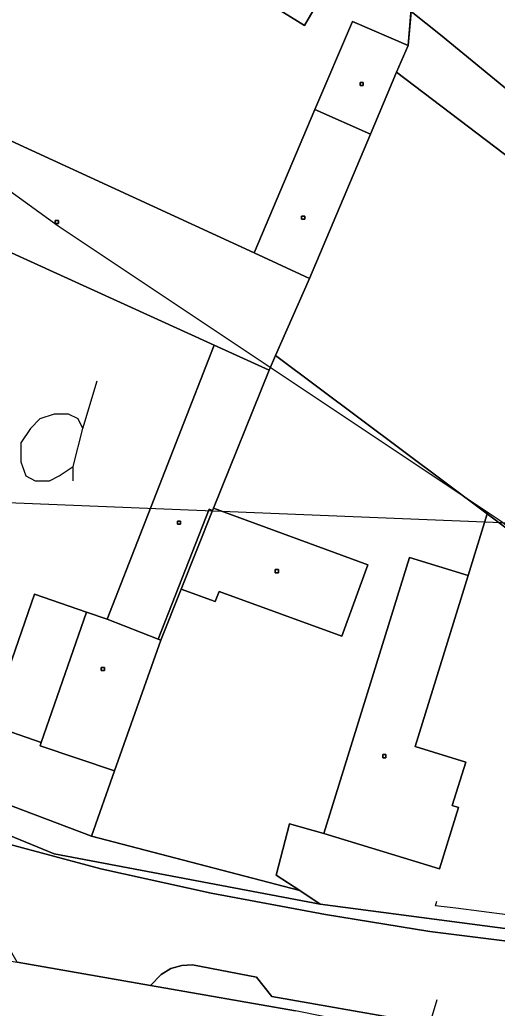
# Model space of a CAD drawing. Extents: x -645676 to -642474, y -1077513 to -1072613.
# Drawn here: x -644118.8 to -644073.6, y -1074610.9 to -1074517.4 of the extents above; entities that cross this region are included whole.
import ezdxf

# ---------------------------------------------------------------- set-up
doc = ezdxf.new("R2010")
doc.units = 0
for name, color, linetype in [('KN', 7, 'Continuous'), ('KULTURY_STAV', 7, 'Continuous'), ('KULTURY_ZNACKY', 7, 'Continuous'), ('Obvod_KP_', 7, 'Continuous'), ('OBVOD_PU', 7, 'Continuous'), ('PLYNOVOD', 7, 'Continuous'), ('VRSTEVNICE', 7, 'Continuous')]:
    doc.layers.add(name, color=color, linetype=linetype)

# ---------------------------------------------------------------- blocks, each defined once
blk = doc.blocks.new('$431')
blk.add_line((0.63, 0.99), (0.9, 1.89))
blk.add_lwpolyline([(0.45, 0), (0.45, 0.27), (0.63, 0.99), (0.54, 1.17), (0.36, 1.26), (0.09, 1.26), (-0.18, 1.17), (-0.36, 0.99), (-0.54, 0.72), (-0.54, 0.36), (-0.45, 0.09), (-0.27, 0), (0, 0), (0.18, 0.09), (0.45, 0.27)])

msp = doc.modelspace()

# ---------------------------------------------------------------- linework, layer by layer
at = {"layer": 'KN'}
for points in [[(-644085.96, -1074507.81), (-644091.84, -1074517.96), (-644118.88, -1074501.21), (-644114.23, -1074493.13)], [(-644085.96, -1074507.81), (-644081.24, -1074510.26), (-644082.03, -1074519.85), (-644087.32, -1074517.61), (-644090.87, -1074525.93), (-644096.62, -1074539.46), (-644131.16, -1074523.59), (-644118.88, -1074501.21), (-644091.84, -1074517.96)], [(-644082.03, -1074519.85), (-644083.15, -1074522.39), (-644085.59, -1074528.25), (-644090.87, -1074525.93), (-644087.32, -1074517.61)], [(-644032.46, -1074560.59), (-644049.14, -1074583.18), (-644074.57, -1074564.14), (-644094.58, -1074549.17), (-644091.36, -1074541.88), (-644085.59, -1074528.25), (-644083.15, -1074522.39), (-644056.04, -1074542.98)], [(-644086.29, -1074523.66), (-644086.59, -1074523.66), (-644086.59, -1074523.36), (-644086.29, -1074523.36)], [(-644086.29, -1074523.66), (-644086.29, -1074523.36), (-644086.59, -1074523.36), (-644086.59, -1074523.66)], [(-644096.62, -1074539.46), (-644091.36, -1074541.88), (-644094.58, -1074549.17), (-644095.2, -1074550.57), (-644100.39, -1074548.2), (-644135.16, -1074532.37), (-644131.16, -1074523.59)], [(-644085.59, -1074528.25), (-644091.36, -1074541.88), (-644096.62, -1074539.46), (-644090.87, -1074525.93)], [(-644100.39, -1074548.2), (-644110.52, -1074574.11), (-644112.46, -1074573.44), (-644117.37, -1074571.74), (-644121.65, -1074584.08), (-644116.74, -1074585.78), (-644116.84, -1074586.07), (-644109.82, -1074588.45), (-644111.99, -1074594.63), (-644129.43, -1074588.04), (-644136.85, -1074585.13), (-644134.86, -1074579.34), (-644131.57, -1074569.71), (-644139.62, -1074567.01), (-644133.3, -1074548.36), (-644130.84, -1074541.23), (-644139.68, -1074537.71), (-644135.16, -1074532.37)], [(-644115.12, -1074536.7), (-644115.42, -1074536.7), (-644115.42, -1074536.4), (-644115.12, -1074536.4)], [(-644115.12, -1074536.7), (-644115.12, -1074536.4), (-644115.42, -1074536.4), (-644115.42, -1074536.7)], [(-644091.82, -1074536.3), (-644092.12, -1074536.3), (-644092.12, -1074536), (-644091.82, -1074536)], [(-644091.82, -1074536.3), (-644091.82, -1074536), (-644092.12, -1074536), (-644092.12, -1074536.3)], [(-644095.2, -1074550.57), (-644100.46, -1074563.62), (-644100.55, -1074563.84), (-644100.87, -1074563.71), (-644105.68, -1074576), (-644110.52, -1074574.11), (-644100.39, -1074548.2)], [(-644074.57, -1074564.14), (-644076.38, -1074569.99), (-644081.93, -1074568.28), (-644090.02, -1074594.36), (-644093.26, -1074593.47), (-644094.54, -1074598.3), (-644092.3, -1074599.77), (-644111.99, -1074594.63), (-644109.82, -1074588.45), (-644105.44, -1074576.09), (-644103.51, -1074571.26), (-644100.28, -1074572.45), (-644099.92, -1074571.48), (-644088.33, -1074575.73), (-644085.85, -1074568.97), (-644100.46, -1074563.62), (-644095.2, -1074550.57), (-644094.58, -1074549.17)], [(-644100.55, -1074563.84), (-644103.51, -1074571.26), (-644105.44, -1074576.09), (-644105.68, -1074576), (-644100.87, -1074563.71)], [(-644103.51, -1074571.26), (-644100.55, -1074563.84), (-644100.46, -1074563.62), (-644085.85, -1074568.97), (-644088.33, -1074575.73), (-644099.92, -1074571.48), (-644100.28, -1074572.45)], [(-644049.14, -1074583.18), (-644069.83, -1074602.34), (-644070.01, -1074603.74), (-644090.35, -1074601.05), (-644092.3, -1074599.77), (-644094.54, -1074598.3), (-644093.26, -1074593.47), (-644090.02, -1074594.36), (-644079.09, -1074597.73), (-644077.29, -1074591.9), (-644077.87, -1074591.72), (-644076.6, -1074587.62), (-644081.37, -1074586.14), (-644076.38, -1074569.99), (-644074.57, -1074564.14)], [(-644103.57, -1074565.14), (-644103.87, -1074565.14), (-644103.87, -1074564.84), (-644103.57, -1074564.84)], [(-644103.57, -1074565.14), (-644103.57, -1074564.84), (-644103.87, -1074564.84), (-644103.87, -1074565.14)], [(-644076.38, -1074569.99), (-644081.37, -1074586.14), (-644076.6, -1074587.62), (-644077.87, -1074591.72), (-644077.29, -1074591.9), (-644079.09, -1074597.73), (-644090.02, -1074594.36), (-644081.93, -1074568.28)], [(-644094.31, -1074569.72), (-644094.61, -1074569.72), (-644094.61, -1074569.42), (-644094.31, -1074569.42)], [(-644094.31, -1074569.72), (-644094.31, -1074569.42), (-644094.61, -1074569.42), (-644094.61, -1074569.72)], [(-644112.46, -1074573.44), (-644116.74, -1074585.78), (-644121.65, -1074584.08), (-644117.37, -1074571.74)], [(-644110.52, -1074574.11), (-644105.68, -1074576), (-644105.44, -1074576.09), (-644109.82, -1074588.45), (-644116.84, -1074586.07), (-644116.74, -1074585.78), (-644112.46, -1074573.44)], [(-644136.85, -1074585.13), (-644129.43, -1074588.04), (-644111.99, -1074594.63), (-644092.3, -1074599.77), (-644090.35, -1074601.05), (-644115.53, -1074596.3), (-644130.01, -1074590.35), (-644137.85, -1074587.12), (-644146.02, -1074583.76), (-644161.73, -1074576.8), (-644161.32, -1074576.06)], [(-644110.77, -1074578.97), (-644111.07, -1074578.97), (-644111.07, -1074578.67), (-644110.77, -1074578.67)], [(-644110.77, -1074578.97), (-644110.77, -1074578.67), (-644111.07, -1074578.67), (-644111.07, -1074578.97)], [(-644084.14, -1074587.21), (-644084.44, -1074587.21), (-644084.44, -1074586.91), (-644084.14, -1074586.91)], [(-644084.14, -1074587.21), (-644084.14, -1074586.91), (-644084.44, -1074586.91), (-644084.44, -1074587.21)], [(-644037.43, -1074618.97), (-644038.89, -1074618.81), (-644062.57, -1074616.23), (-644079.62, -1074613.79), (-644092.71, -1074611.14), (-644106.4, -1074608.75), (-644105.4, -1074607.69), (-644104.47, -1074607.14), (-644103.46, -1074606.86), (-644102.45, -1074606.8), (-644096.39, -1074607.96), (-644094.93, -1074609.78), (-644083.09, -1074611.88), (-644075.17, -1074612.97), (-644067.23, -1074613.9), (-644038.25, -1074616.87), (-644037.57, -1074617.48)]]:
    msp.add_lwpolyline(points, close=True, dxfattribs=at)
for points in [[(-644197.58, -1074564.53), (-644173.54, -1074574.53), (-644173.14, -1074576.18), (-644172.88, -1074576.45), (-644167.76, -1074578.58), (-644167.23, -1074578.65), (-644165.25, -1074577.98), (-644145.65, -1074586.03), (-644144.66, -1074588.01), (-644142.85, -1074588.67), (-644141.29, -1074588.65), (-644139.31, -1074588.22), (-644137.85, -1074587.12), (-644130.01, -1074590.35), (-644129.85, -1074591.07), (-644129.24, -1074591.91), (-644128.37, -1074592.5), (-644119.81, -1074595.37), (-644111.11, -1074597.73), (-644100.68, -1074600), (-644089.86, -1074602.03), (-644079.99, -1074603.63), (-644065.11, -1074605.5)], [(-644083.09, -1074611.88), (-644094.93, -1074609.78), (-644096.39, -1074607.96), (-644102.45, -1074606.8), (-644103.46, -1074606.86), (-644104.47, -1074607.14), (-644105.4, -1074607.69), (-644106.4, -1074608.75), (-644119.01, -1074606.55), (-644120.63, -1074603.75), (-644122.3, -1074601.57), (-644127.82, -1074599.6), (-644128.45, -1074599.67), (-644129.71, -1074600.49), (-644150.34, -1074592.81), (-644157.76, -1074589.82), (-644161.34, -1074588.39), (-644199.71, -1074571.67)], [(-644198.81, -1074572.97), (-644188.39, -1074577.49), (-644187.36, -1074577.53), (-644161.34, -1074588.39), (-644120.37, -1074606.31), (-644119.01, -1074606.55), (-644106.4, -1074608.75), (-644092.71, -1074611.14)], [(-643995.42, -1074612.43), (-644038.25, -1074608.27), (-644065.11, -1074605.5), (-644079.99, -1074603.63), (-644089.86, -1074602.03), (-644100.68, -1074600), (-644111.11, -1074597.73), (-644119.81, -1074595.37), (-644128.37, -1074592.5), (-644129.24, -1074591.91), (-644129.85, -1074591.07), (-644130.01, -1074590.35), (-644115.53, -1074596.3), (-644090.35, -1074601.05), (-644070.01, -1074603.74), (-644042.93, -1074606.54), (-644022.86, -1074606.82), (-644011.22, -1074608.04), (-643988.48, -1074610.4)]]:
    msp.add_lwpolyline(points, dxfattribs=at)
at = {"layer": 'KULTURY_STAV'}
for points in [[(-643789.19, -1074437.74), (-643825.46, -1074497.99), (-643857.05, -1074552.75), (-643881.82, -1074593.62), (-643881.86, -1074593.61), (-643937.87, -1074571.68), (-643938.02, -1074571.62), (-643991.28, -1074550.26), (-643993.56, -1074549.35), (-644000.58, -1074560.9), (-644006.08, -1074564.45), (-644013.86, -1074565.91), (-644023.19, -1074563.17), (-644054.15, -1074539.26), (-644078.99, -1074518.84), (-644081.77, -1074516.65), (-644081.24, -1074510.26), (-644085.96, -1074507.81), (-644114.23, -1074493.13), (-644106.39, -1074497.2), (-644113.28, -1074491.76), (-644126.83, -1074482.96), (-644165.01, -1074461.76)], [(-644166.37, -1074461.12), (-644165.01, -1074461.76), (-644126.83, -1074482.96), (-644113.28, -1074491.76), (-644106.39, -1074497.2), (-644114.23, -1074493.13), (-644085.96, -1074507.81), (-644081.24, -1074510.26), (-644081.77, -1074516.65), (-644082.03, -1074519.85), (-644087.32, -1074517.61), (-644090.87, -1074525.93), (-644096.62, -1074539.46), (-644131.16, -1074523.59), (-644118.88, -1074501.21), (-644145.13, -1074484.54), (-644170.07, -1074467.93), (-644166.37, -1074461.12)], [(-644002.11, -1074569.19), (-644005.45, -1074567.3), (-644010.98, -1074577.15), (-644030.98, -1074561.72), (-644032.46, -1074560.59), (-644056.04, -1074542.98), (-644083.15, -1074522.39), (-644082.03, -1074519.85), (-644081.77, -1074516.65)], [(-644081.77, -1074516.65), (-644078.99, -1074518.84), (-644054.15, -1074539.26), (-644023.19, -1074563.17), (-644013.86, -1074565.91), (-644006.08, -1074564.45), (-644000.58, -1074560.9)], [(-644131.16, -1074523.59), (-644096.62, -1074539.46), (-644090.87, -1074525.93), (-644087.32, -1074517.61)], [(-644087.32, -1074517.61), (-644082.03, -1074519.85), (-644083.15, -1074522.39), (-644085.59, -1074528.25), (-644091.36, -1074541.88), (-644094.58, -1074549.17), (-644074.57, -1074564.14), (-644076.38, -1074569.99), (-644081.37, -1074586.14), (-644076.6, -1074587.62), (-644077.87, -1074591.72), (-644077.29, -1074591.9), (-644079.09, -1074597.73), (-644090.02, -1074594.36), (-644093.26, -1074593.47), (-644094.54, -1074598.3), (-644092.3, -1074599.77), (-644111.99, -1074594.63), (-644129.43, -1074588.04)], [(-644083.15, -1074522.39), (-644056.04, -1074542.98), (-644032.46, -1074560.59), (-644049.14, -1074583.18), (-644069.83, -1074602.34), (-644070.01, -1074603.74), (-644090.35, -1074601.05), (-644092.3, -1074599.77), (-644094.54, -1074598.3), (-644093.26, -1074593.47), (-644090.02, -1074594.36), (-644079.09, -1074597.73), (-644077.29, -1074591.9), (-644077.87, -1074591.72), (-644076.6, -1074587.62), (-644081.37, -1074586.14), (-644076.38, -1074569.99), (-644074.57, -1074564.14), (-644094.58, -1074549.17), (-644091.36, -1074541.88), (-644085.59, -1074528.25), (-644083.15, -1074522.39)], [(-644206, -1074557.23), (-644196.39, -1074561.35), (-644184.2, -1074566.71), (-644182.93, -1074567.28), (-644182.05, -1074567.66), (-644178.92, -1074569.04), (-644168.17, -1074573.77), (-644163.9, -1074575.78), (-644162.79, -1074576.3), (-644161.73, -1074576.8), (-644161.32, -1074576.06), (-644151, -1074579.88), (-644136.85, -1074585.13), (-644129.43, -1074588.04), (-644111.99, -1074594.63), (-644100.5, -1074597.63), (-644092.3, -1074599.77), (-644090.35, -1074601.05), (-644070.01, -1074603.74)]]:
    msp.add_lwpolyline(points, dxfattribs=at)
at = {"layer": 'Obvod_KP_'}
msp.add_lwpolyline([(-644170.07, -1074467.93), (-644145.13, -1074484.54), (-644118.88, -1074501.21), (-644114.23, -1074493.13), (-644085.96, -1074507.81), (-644081.24, -1074510.26), (-644082.03, -1074519.85), (-644083.15, -1074522.39), (-644056.04, -1074542.98), (-644032.46, -1074560.59), (-644030.98, -1074561.72), (-644010.41, -1074577.59), (-644004.87, -1074567.72), (-644001.9, -1074569.38)], dxfattribs=at)
at = {"layer": 'OBVOD_PU'}
for points in [[(-644978.74, -1074528.27), (-644024.22, -1074566.94), (-644030.98, -1074561.72), (-644032.46, -1074560.59), (-644056.04, -1074542.98), (-644083.15, -1074522.39), (-644082.03, -1074519.85), (-644081.24, -1074510.26), (-644085.96, -1074507.81), (-644114.23, -1074493.13), (-644118.88, -1074501.21), (-644145.13, -1074484.54), (-644170.07, -1074467.93)], [(-644170.07, -1074467.93), (-644145.13, -1074484.54), (-644118.88, -1074501.21), (-644114.23, -1074493.13), (-644085.96, -1074507.81), (-644081.24, -1074510.26), (-644082.03, -1074519.85), (-644083.15, -1074522.39), (-644056.04, -1074542.98), (-644032.46, -1074560.59), (-644030.98, -1074561.72), (-644010.41, -1074577.59), (-644004.87, -1074567.72), (-644001.9, -1074569.38)]]:
    msp.add_lwpolyline(points, dxfattribs=at)
at = {"layer": 'PLYNOVOD'}
for p, q in [((-644079.45, -1074601.2), (-644079.34, -1074600.76)), ((-644077.54, -1074601.44), (-644079.45, -1074601.2)), ((-644072.67, -1074602.05), (-644077.54, -1074601.44))]:
    msp.add_line(p, q, dxfattribs=at)
at = {"layer": 'VRSTEVNICE'}
msp.add_lwpolyline([(-643996.49, -1074636.09), (-644005.75, -1074624.69), (-644009.31, -1074621.85), (-644018.28, -1074619.14), (-644028.94, -1074617.89), (-644027.91, -1074608.57), (-644030.39, -1074601.19), (-644057.16, -1074577.7), (-644073.25, -1074564.88), (-644115.13, -1074536.96), (-644160.13, -1074504.35), (-644165.26, -1074499.93), (-644172.09, -1074492.38), (-644182.06, -1074479.14), (-644188.62, -1074467.75)], dxfattribs=at)

# ---------------------------------------------------------------- block references
at = {"layer": 'KULTURY_ZNACKY', "xscale": 5, "yscale": 5}
for p in [(-644115.96, -1074561.02), (-644083.79, -1074619.52)]:
    msp.add_blockref('$431', p, dxfattribs=at)

doc.saveas('drawing.dxf')
